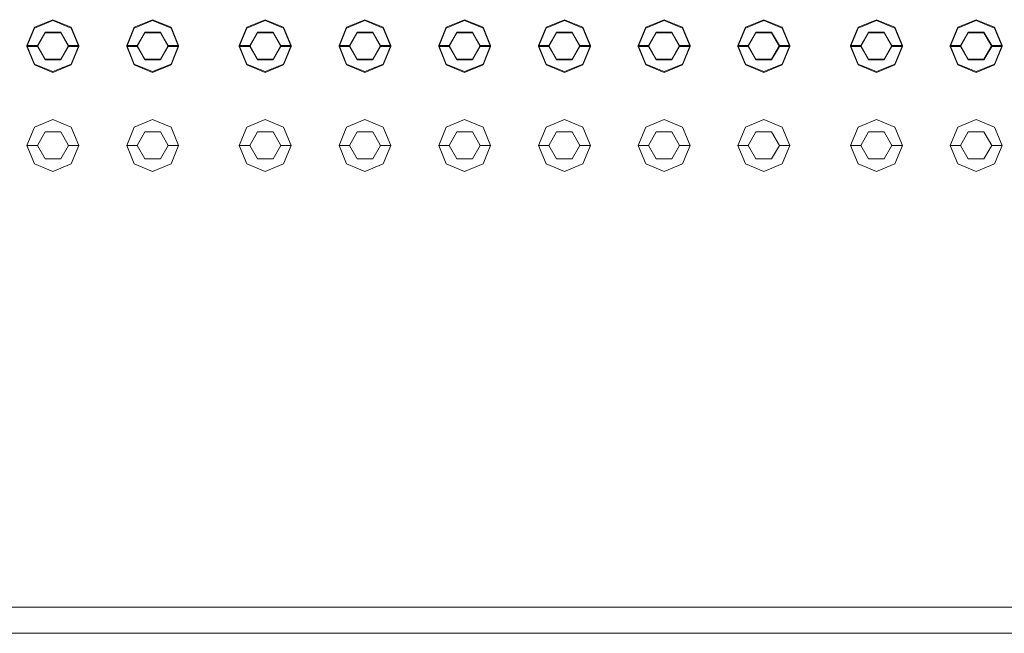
# Model space of a CAD drawing. Header units: millimetres. Extents: x 2 to 902, y -447 to 199.
# Tile 530 of 656: x 25.795 to 26.743, y 153.283 to 153.874. Entities that reach past the tile are written whole.
import ezdxf

# ---------------------------------------------------------------- set-up
doc = ezdxf.new("R2010")
doc.units = ezdxf.units.MM
doc.header["$MEASUREMENT"] = 0
for name, color, linetype, lineweight in [('IFC-Elemento construtivo genérico-Contorno', 253, 'Continuous', 5), ('IFC-Escada-Contorno', 32, 'Continuous', 5), ('IFC-Lance de escada-Contorno', 32, 'Continuous', 5)]:
    doc.layers.add(name, color=color, linetype=linetype, lineweight=lineweight)

msp = doc.modelspace()

# ---------------------------------------------------------------- linework, layer by layer
at = {"layer": 'IFC-Elemento construtivo genérico-Contorno', "color": 7, "lineweight": 5}
for p, q in [((25.80907, 153.86678), (25.82675, 153.87411)), ((25.80907, 153.866), (25.82675, 153.87332)), ((25.82675, 153.87411), (25.84442, 153.86678)), ((25.82675, 153.87332), (25.84442, 153.866)), ((25.90507, 153.86678), (25.92274, 153.87411)), ((25.90507, 153.866), (25.92274, 153.87332)), ((25.92274, 153.87411), (25.94042, 153.86678)), ((25.92274, 153.87332), (25.94042, 153.866)), ((26.01349, 153.86678), (26.03116, 153.87411)), ((26.01349, 153.866), (26.03116, 153.87332)), ((26.03116, 153.87411), (26.04884, 153.86678)), ((26.03116, 153.87332), (26.04884, 153.866)), ((26.10949, 153.86678), (26.12717, 153.87411)), ((26.10949, 153.866), (26.12717, 153.87332)), ((26.12717, 153.87411), (26.14484, 153.86678)), ((26.12717, 153.87332), (26.14484, 153.866)), ((26.20549, 153.86678), (26.22316, 153.87411)), ((26.20549, 153.866), (26.22316, 153.87332)), ((26.22316, 153.87411), (26.24084, 153.86678)), ((26.22316, 153.87332), (26.24084, 153.866)), ((26.30149, 153.86678), (26.31916, 153.87411)), ((26.30149, 153.866), (26.31916, 153.87332)), ((26.31916, 153.87411), (26.33684, 153.86678)), ((26.31916, 153.87332), (26.33684, 153.866)), ((26.39749, 153.86678), (26.41517, 153.87411)), ((26.39749, 153.866), (26.41517, 153.87332)), ((26.41517, 153.87411), (26.43284, 153.86678)), ((26.41517, 153.87332), (26.43284, 153.866)), ((26.49349, 153.86678), (26.51116, 153.87411)), ((26.49349, 153.866), (26.51116, 153.87332)), ((26.51116, 153.87411), (26.52884, 153.86678)), ((26.51116, 153.87332), (26.52884, 153.866)), ((26.60191, 153.86678), (26.61958, 153.87411)), ((26.60191, 153.866), (26.61958, 153.87332)), ((26.61958, 153.87411), (26.63726, 153.86678)), ((26.61958, 153.87332), (26.63726, 153.866)), ((26.69791, 153.86678), (26.71559, 153.87411)), ((26.69791, 153.866), (26.71559, 153.87332)), ((26.71559, 153.87411), (26.73326, 153.86678)), ((26.71559, 153.87332), (26.73326, 153.866)), ((25.80175, 153.84911), (25.80907, 153.86678)), ((25.80175, 153.84832), (25.80907, 153.866)), ((25.81175, 153.84911), (25.81925, 153.86209)), ((25.81175, 153.84832), (25.81925, 153.86131)), ((25.81925, 153.86209), (25.83425, 153.86209)), ((25.81925, 153.86131), (25.83425, 153.86131)), ((25.83425, 153.86209), (25.84175, 153.84911)), ((25.83425, 153.86131), (25.84175, 153.84832)), ((25.84442, 153.86678), (25.85175, 153.84911)), ((25.84442, 153.866), (25.85175, 153.84832)), ((25.89774, 153.84911), (25.90507, 153.86678)), ((25.89774, 153.84832), (25.90507, 153.866)), ((25.90774, 153.84911), (25.91524, 153.86209)), ((25.90774, 153.84832), (25.91524, 153.86131)), ((25.91524, 153.86209), (25.93024, 153.86209)), ((25.91524, 153.86131), (25.93024, 153.86131)), ((25.93024, 153.86209), (25.93774, 153.84911)), ((25.93024, 153.86131), (25.93774, 153.84832)), ((25.94042, 153.86678), (25.94774, 153.84911)), ((25.94042, 153.866), (25.94774, 153.84832)), ((26.00616, 153.84911), (26.01349, 153.86678)), ((26.00616, 153.84832), (26.01349, 153.866)), ((26.01616, 153.84911), (26.02366, 153.86209)), ((26.01616, 153.84832), (26.02366, 153.86131)), ((26.02366, 153.86209), (26.03866, 153.86209)), ((26.02366, 153.86131), (26.03866, 153.86131)), ((26.03866, 153.86209), (26.04616, 153.84911)), ((26.03866, 153.86131), (26.04616, 153.84832)), ((26.04884, 153.86678), (26.05616, 153.84911)), ((26.04884, 153.866), (26.05616, 153.84832)), ((26.10217, 153.84911), (26.10949, 153.86678)), ((26.10217, 153.84832), (26.10949, 153.866)), ((26.11217, 153.84911), (26.11967, 153.86209)), ((26.11217, 153.84832), (26.11967, 153.86131)), ((26.11967, 153.86209), (26.13467, 153.86209)), ((26.11967, 153.86131), (26.13467, 153.86131)), ((26.13467, 153.86209), (26.14217, 153.84911)), ((26.13467, 153.86131), (26.14217, 153.84832)), ((26.14484, 153.86678), (26.15217, 153.84911)), ((26.14484, 153.866), (26.15217, 153.84832)), ((26.19816, 153.84911), (26.20549, 153.86678)), ((26.19816, 153.84832), (26.20549, 153.866)), ((26.20816, 153.84911), (26.21566, 153.86209)), ((26.20816, 153.84832), (26.21566, 153.86131)), ((26.21566, 153.86209), (26.23066, 153.86209)), ((26.21566, 153.86131), (26.23066, 153.86131)), ((26.23066, 153.86209), (26.23816, 153.84911)), ((26.23066, 153.86131), (26.23816, 153.84832)), ((26.24084, 153.86678), (26.24816, 153.84911)), ((26.24084, 153.866), (26.24816, 153.84832)), ((26.29416, 153.84911), (26.30149, 153.86678)), ((26.29416, 153.84832), (26.30149, 153.866)), ((26.30416, 153.84911), (26.31166, 153.86209)), ((26.30416, 153.84832), (26.31166, 153.86131)), ((26.31166, 153.86209), (26.32666, 153.86209)), ((26.31166, 153.86131), (26.32666, 153.86131)), ((26.32666, 153.86209), (26.33416, 153.84911)), ((26.32666, 153.86131), (26.33416, 153.84832)), ((26.33684, 153.86678), (26.34416, 153.84911)), ((26.33684, 153.866), (26.34416, 153.84832)), ((26.39017, 153.84911), (26.39749, 153.86678)), ((26.39017, 153.84832), (26.39749, 153.866)), ((26.40017, 153.84911), (26.40767, 153.86209)), ((26.40017, 153.84832), (26.40767, 153.86131)), ((26.40767, 153.86209), (26.42267, 153.86209)), ((26.40767, 153.86131), (26.42267, 153.86131)), ((26.42267, 153.86209), (26.43017, 153.84911)), ((26.42267, 153.86131), (26.43017, 153.84832)), ((26.43284, 153.86678), (26.44017, 153.84911)), ((26.43284, 153.866), (26.44017, 153.84832)), ((26.48616, 153.84911), (26.49349, 153.86678)), ((26.48616, 153.84832), (26.49349, 153.866)), ((26.49616, 153.84911), (26.50366, 153.86209)), ((26.49616, 153.84832), (26.50366, 153.86131)), ((26.50366, 153.86209), (26.51866, 153.86209)), ((26.50366, 153.86131), (26.51866, 153.86131)), ((26.51866, 153.86209), (26.52616, 153.84911)), ((26.51866, 153.86131), (26.52616, 153.84832)), ((26.52884, 153.86678), (26.53616, 153.84911)), ((26.52884, 153.866), (26.53616, 153.84832)), ((26.59458, 153.84911), (26.60191, 153.86678)), ((26.59458, 153.84832), (26.60191, 153.866)), ((26.60458, 153.84911), (26.61208, 153.86209)), ((26.60458, 153.84832), (26.61208, 153.86131)), ((26.61208, 153.86209), (26.62708, 153.86209)), ((26.61208, 153.86131), (26.62708, 153.86131)), ((26.62708, 153.86209), (26.63458, 153.84911)), ((26.62708, 153.86131), (26.63458, 153.84832)), ((26.63726, 153.86678), (26.64458, 153.84911)), ((26.63726, 153.866), (26.64458, 153.84832)), ((26.69059, 153.84911), (26.69791, 153.86678)), ((26.69059, 153.84832), (26.69791, 153.866)), ((26.70059, 153.84911), (26.70809, 153.86209)), ((26.70059, 153.84832), (26.70809, 153.86131)), ((26.70809, 153.86209), (26.72309, 153.86209)), ((26.70809, 153.86131), (26.72309, 153.86131)), ((26.72309, 153.86209), (26.73059, 153.84911)), ((26.72309, 153.86131), (26.73059, 153.84832)), ((26.73326, 153.86678), (26.74059, 153.84911)), ((26.73326, 153.866), (26.74059, 153.84832)), ((25.80175, 153.84911), (25.81175, 153.84911)), ((25.80175, 153.84911), (25.80907, 153.83142)), ((25.80175, 153.84832), (25.81175, 153.84832)), ((25.80175, 153.84832), (25.80907, 153.83065)), ((25.81175, 153.84911), (25.81925, 153.83611)), ((25.81175, 153.84832), (25.81925, 153.83534)), ((25.83425, 153.83611), (25.84175, 153.84911)), ((25.83425, 153.83534), (25.84175, 153.84832)), ((25.84175, 153.84911), (25.85175, 153.84911)), ((25.84175, 153.84832), (25.85175, 153.84832)), ((25.84442, 153.83142), (25.85175, 153.84911)), ((25.84442, 153.83065), (25.85175, 153.84832)), ((25.89774, 153.84911), (25.90774, 153.84911)), ((25.89774, 153.84911), (25.90507, 153.83142)), ((25.89774, 153.84832), (25.90774, 153.84832)), ((25.89774, 153.84832), (25.90507, 153.83065)), ((25.90774, 153.84911), (25.91524, 153.83611)), ((25.90774, 153.84832), (25.91524, 153.83534)), ((25.93024, 153.83611), (25.93774, 153.84911)), ((25.93024, 153.83534), (25.93774, 153.84832)), ((25.93774, 153.84911), (25.94774, 153.84911)), ((25.93774, 153.84832), (25.94774, 153.84832)), ((25.94042, 153.83142), (25.94774, 153.84911)), ((25.94042, 153.83065), (25.94774, 153.84832)), ((26.00616, 153.84911), (26.01616, 153.84911)), ((26.00616, 153.84911), (26.01349, 153.83142)), ((26.00616, 153.84832), (26.01616, 153.84832)), ((26.00616, 153.84832), (26.01349, 153.83065)), ((26.01616, 153.84911), (26.02366, 153.83611)), ((26.01616, 153.84832), (26.02366, 153.83534)), ((26.03866, 153.83611), (26.04616, 153.84911)), ((26.03866, 153.83534), (26.04616, 153.84832)), ((26.04616, 153.84911), (26.05616, 153.84911)), ((26.04616, 153.84832), (26.05616, 153.84832)), ((26.04884, 153.83142), (26.05616, 153.84911)), ((26.04884, 153.83065), (26.05616, 153.84832)), ((26.10217, 153.84911), (26.11217, 153.84911)), ((26.10217, 153.84911), (26.10949, 153.83142)), ((26.10217, 153.84832), (26.11217, 153.84832)), ((26.10217, 153.84832), (26.10949, 153.83065)), ((26.11217, 153.84911), (26.11967, 153.83611)), ((26.11217, 153.84832), (26.11967, 153.83534)), ((26.13467, 153.83611), (26.14217, 153.84911)), ((26.13467, 153.83534), (26.14217, 153.84832)), ((26.14217, 153.84911), (26.15217, 153.84911)), ((26.14217, 153.84832), (26.15217, 153.84832)), ((26.14484, 153.83142), (26.15217, 153.84911)), ((26.14484, 153.83065), (26.15217, 153.84832)), ((26.19816, 153.84911), (26.20816, 153.84911)), ((26.19816, 153.84911), (26.20549, 153.83142)), ((26.19816, 153.84832), (26.20816, 153.84832)), ((26.19816, 153.84832), (26.20549, 153.83065)), ((26.20816, 153.84911), (26.21566, 153.83611)), ((26.20816, 153.84832), (26.21566, 153.83534)), ((26.23066, 153.83611), (26.23816, 153.84911)), ((26.23066, 153.83534), (26.23816, 153.84832)), ((26.23816, 153.84911), (26.24816, 153.84911)), ((26.23816, 153.84832), (26.24816, 153.84832)), ((26.24084, 153.83142), (26.24816, 153.84911)), ((26.24084, 153.83065), (26.24816, 153.84832)), ((26.29416, 153.84911), (26.30416, 153.84911)), ((26.29416, 153.84911), (26.30149, 153.83142)), ((26.29416, 153.84832), (26.30416, 153.84832)), ((26.29416, 153.84832), (26.30149, 153.83065)), ((26.30416, 153.84911), (26.31166, 153.83611)), ((26.30416, 153.84832), (26.31166, 153.83534)), ((26.32666, 153.83611), (26.33416, 153.84911)), ((26.32666, 153.83534), (26.33416, 153.84832)), ((26.33416, 153.84911), (26.34416, 153.84911)), ((26.33416, 153.84832), (26.34416, 153.84832)), ((26.33684, 153.83142), (26.34416, 153.84911)), ((26.33684, 153.83065), (26.34416, 153.84832)), ((26.39017, 153.84911), (26.40017, 153.84911)), ((26.39017, 153.84911), (26.39749, 153.83142)), ((26.39017, 153.84832), (26.40017, 153.84832)), ((26.39017, 153.84832), (26.39749, 153.83065)), ((26.40017, 153.84911), (26.40767, 153.83611)), ((26.40017, 153.84832), (26.40767, 153.83534)), ((26.42267, 153.83611), (26.43017, 153.84911)), ((26.42267, 153.83534), (26.43017, 153.84832)), ((26.43017, 153.84911), (26.44017, 153.84911)), ((26.43017, 153.84832), (26.44017, 153.84832)), ((26.43284, 153.83142), (26.44017, 153.84911)), ((26.43284, 153.83065), (26.44017, 153.84832)), ((26.48616, 153.84911), (26.49616, 153.84911)), ((26.48616, 153.84911), (26.49349, 153.83142)), ((26.48616, 153.84832), (26.49616, 153.84832)), ((26.48616, 153.84832), (26.49349, 153.83065)), ((26.49616, 153.84911), (26.50366, 153.83611)), ((26.49616, 153.84832), (26.50366, 153.83534)), ((26.51866, 153.83611), (26.52616, 153.84911)), ((26.51866, 153.83534), (26.52616, 153.84832)), ((26.52616, 153.84911), (26.53616, 153.84911)), ((26.52616, 153.84832), (26.53616, 153.84832)), ((26.52884, 153.83142), (26.53616, 153.84911)), ((26.52884, 153.83065), (26.53616, 153.84832)), ((26.59458, 153.84911), (26.60458, 153.84911)), ((26.59458, 153.84911), (26.60191, 153.83142)), ((26.59458, 153.84832), (26.60458, 153.84832)), ((26.59458, 153.84832), (26.60191, 153.83065)), ((26.60458, 153.84911), (26.61208, 153.83611)), ((26.60458, 153.84832), (26.61208, 153.83534)), ((26.62708, 153.83611), (26.63458, 153.84911)), ((26.62708, 153.83534), (26.63458, 153.84832)), ((26.63458, 153.84911), (26.64458, 153.84911)), ((26.63458, 153.84832), (26.64458, 153.84832)), ((26.63726, 153.83142), (26.64458, 153.84911)), ((26.63726, 153.83065), (26.64458, 153.84832)), ((26.69059, 153.84911), (26.70059, 153.84911)), ((26.69059, 153.84911), (26.69791, 153.83142)), ((26.69059, 153.84832), (26.70059, 153.84832)), ((26.69059, 153.84832), (26.69791, 153.83065)), ((26.70059, 153.84911), (26.70809, 153.83611)), ((26.70059, 153.84832), (26.70809, 153.83534)), ((26.72309, 153.83611), (26.73059, 153.84911)), ((26.72309, 153.83534), (26.73059, 153.84832)), ((26.73059, 153.84911), (26.74059, 153.84911)), ((26.73059, 153.84832), (26.74059, 153.84832)), ((26.73326, 153.83142), (26.74059, 153.84911)), ((26.73326, 153.83065), (26.74059, 153.84832)), ((25.80907, 153.83142), (25.82675, 153.82411)), ((25.80907, 153.83065), (25.82675, 153.82332)), ((25.81925, 153.83611), (25.83425, 153.83611)), ((25.81925, 153.83534), (25.83425, 153.83534)), ((25.82675, 153.82411), (25.84442, 153.83142)), ((25.82675, 153.82332), (25.84442, 153.83065)), ((25.90507, 153.83142), (25.92274, 153.82411)), ((25.90507, 153.83065), (25.92274, 153.82332)), ((25.91524, 153.83611), (25.93024, 153.83611)), ((25.91524, 153.83534), (25.93024, 153.83534)), ((25.92274, 153.82411), (25.94042, 153.83142)), ((25.92274, 153.82332), (25.94042, 153.83065)), ((26.01349, 153.83142), (26.03116, 153.82411)), ((26.01349, 153.83065), (26.03116, 153.82332)), ((26.02366, 153.83611), (26.03866, 153.83611)), ((26.02366, 153.83534), (26.03866, 153.83534)), ((26.03116, 153.82411), (26.04884, 153.83142)), ((26.03116, 153.82332), (26.04884, 153.83065)), ((26.10949, 153.83142), (26.12717, 153.82411)), ((26.10949, 153.83065), (26.12717, 153.82332)), ((26.11967, 153.83611), (26.13467, 153.83611)), ((26.11967, 153.83534), (26.13467, 153.83534)), ((26.12717, 153.82411), (26.14484, 153.83142)), ((26.12717, 153.82332), (26.14484, 153.83065)), ((26.20549, 153.83142), (26.22316, 153.82411)), ((26.20549, 153.83065), (26.22316, 153.82332)), ((26.21566, 153.83611), (26.23066, 153.83611)), ((26.21566, 153.83534), (26.23066, 153.83534)), ((26.22316, 153.82411), (26.24084, 153.83142)), ((26.22316, 153.82332), (26.24084, 153.83065)), ((26.30149, 153.83142), (26.31916, 153.82411)), ((26.30149, 153.83065), (26.31916, 153.82332)), ((26.31166, 153.83611), (26.32666, 153.83611)), ((26.31166, 153.83534), (26.32666, 153.83534)), ((26.31916, 153.82411), (26.33684, 153.83142)), ((26.31916, 153.82332), (26.33684, 153.83065)), ((26.39749, 153.83142), (26.41517, 153.82411)), ((26.39749, 153.83065), (26.41517, 153.82332)), ((26.40767, 153.83611), (26.42267, 153.83611)), ((26.40767, 153.83534), (26.42267, 153.83534)), ((26.41517, 153.82411), (26.43284, 153.83142)), ((26.41517, 153.82332), (26.43284, 153.83065)), ((26.49349, 153.83142), (26.51116, 153.82411)), ((26.49349, 153.83065), (26.51116, 153.82332)), ((26.50366, 153.83611), (26.51866, 153.83611)), ((26.50366, 153.83534), (26.51866, 153.83534)), ((26.51116, 153.82411), (26.52884, 153.83142)), ((26.51116, 153.82332), (26.52884, 153.83065)), ((26.60191, 153.83142), (26.61958, 153.82411)), ((26.60191, 153.83065), (26.61958, 153.82332)), ((26.61208, 153.83611), (26.62708, 153.83611)), ((26.61208, 153.83534), (26.62708, 153.83534)), ((26.61958, 153.82411), (26.63726, 153.83142)), ((26.61958, 153.82332), (26.63726, 153.83065)), ((26.69791, 153.83142), (26.71559, 153.82411)), ((26.69791, 153.83065), (26.71559, 153.82332)), ((26.70809, 153.83611), (26.72309, 153.83611)), ((26.70809, 153.83534), (26.72309, 153.83534)), ((26.71559, 153.82411), (26.73326, 153.83142)), ((26.71559, 153.82332), (26.73326, 153.83065)), ((25.80907, 153.77078), (25.82675, 153.7781)), ((25.82675, 153.7781), (25.84442, 153.77078)), ((25.90507, 153.77078), (25.92274, 153.7781)), ((25.92274, 153.7781), (25.94042, 153.77078)), ((26.01349, 153.77078), (26.03116, 153.7781)), ((26.03116, 153.7781), (26.04884, 153.77078)), ((26.10949, 153.77078), (26.12717, 153.7781)), ((26.12717, 153.7781), (26.14484, 153.77078)), ((26.20549, 153.77078), (26.22316, 153.7781)), ((26.22316, 153.7781), (26.24084, 153.77078)), ((26.30149, 153.77078), (26.31916, 153.7781)), ((26.31916, 153.7781), (26.33684, 153.77078)), ((26.39749, 153.77078), (26.41517, 153.7781)), ((26.41517, 153.7781), (26.43284, 153.77078)), ((26.49349, 153.77078), (26.51116, 153.7781)), ((26.51116, 153.7781), (26.52884, 153.77078)), ((26.60191, 153.77078), (26.61958, 153.7781)), ((26.61958, 153.7781), (26.63726, 153.77078)), ((26.69791, 153.77078), (26.71559, 153.7781)), ((26.71559, 153.7781), (26.73326, 153.77078)), ((25.80175, 153.7531), (25.80907, 153.77078)), ((25.81175, 153.7531), (25.81925, 153.76609)), ((25.81925, 153.76609), (25.83425, 153.76609)), ((25.83425, 153.76609), (25.84175, 153.7531)), ((25.84442, 153.77078), (25.85175, 153.7531)), ((25.89774, 153.7531), (25.90507, 153.77078)), ((25.90774, 153.7531), (25.91524, 153.76609)), ((25.91524, 153.76609), (25.93024, 153.76609)), ((25.93024, 153.76609), (25.93774, 153.7531)), ((25.94042, 153.77078), (25.94774, 153.7531)), ((26.00616, 153.7531), (26.01349, 153.77078)), ((26.01616, 153.7531), (26.02366, 153.76609)), ((26.02366, 153.76609), (26.03866, 153.76609)), ((26.03866, 153.76609), (26.04616, 153.7531)), ((26.04884, 153.77078), (26.05616, 153.7531)), ((26.10217, 153.7531), (26.10949, 153.77078)), ((26.11217, 153.7531), (26.11967, 153.76609)), ((26.11967, 153.76609), (26.13467, 153.76609)), ((26.13467, 153.76609), (26.14217, 153.7531)), ((26.14484, 153.77078), (26.15217, 153.7531)), ((26.19816, 153.7531), (26.20549, 153.77078)), ((26.20816, 153.7531), (26.21566, 153.76609)), ((26.21566, 153.76609), (26.23066, 153.76609)), ((26.23066, 153.76609), (26.23816, 153.7531)), ((26.24084, 153.77078), (26.24816, 153.7531)), ((26.29416, 153.7531), (26.30149, 153.77078)), ((26.30416, 153.7531), (26.31166, 153.76609)), ((26.31166, 153.76609), (26.32666, 153.76609)), ((26.32666, 153.76609), (26.33416, 153.7531)), ((26.33684, 153.77078), (26.34416, 153.7531)), ((26.39017, 153.7531), (26.39749, 153.77078)), ((26.40017, 153.7531), (26.40767, 153.76609)), ((26.40767, 153.76609), (26.42267, 153.76609)), ((26.42267, 153.76609), (26.43017, 153.7531)), ((26.43284, 153.77078), (26.44017, 153.7531)), ((26.48616, 153.7531), (26.49349, 153.77078)), ((26.49616, 153.7531), (26.50366, 153.76609)), ((26.50366, 153.76609), (26.51866, 153.76609)), ((26.51866, 153.76609), (26.52616, 153.7531)), ((26.52884, 153.77078), (26.53616, 153.7531)), ((26.59458, 153.7531), (26.60191, 153.77078)), ((26.60458, 153.7531), (26.61208, 153.76609)), ((26.61208, 153.76609), (26.62708, 153.76609)), ((26.62708, 153.76609), (26.63458, 153.7531)), ((26.63726, 153.77078), (26.64458, 153.7531)), ((26.69059, 153.7531), (26.69791, 153.77078)), ((26.70059, 153.7531), (26.70809, 153.76609)), ((26.70809, 153.76609), (26.72309, 153.76609)), ((26.72309, 153.76609), (26.73059, 153.7531)), ((26.73326, 153.77078), (26.74059, 153.7531)), ((25.80175, 153.7531), (25.81175, 153.7531)), ((25.80175, 153.7531), (25.80907, 153.73542)), ((25.81175, 153.7531), (25.81925, 153.74011)), ((25.83425, 153.74011), (25.84175, 153.7531)), ((25.84175, 153.7531), (25.85175, 153.7531)), ((25.84442, 153.73542), (25.85175, 153.7531)), ((25.89774, 153.7531), (25.90774, 153.7531)), ((25.89774, 153.7531), (25.90507, 153.73542)), ((25.90774, 153.7531), (25.91524, 153.74011)), ((25.93024, 153.74011), (25.93774, 153.7531)), ((25.93774, 153.7531), (25.94774, 153.7531)), ((25.94042, 153.73542), (25.94774, 153.7531)), ((26.00616, 153.7531), (26.01616, 153.7531)), ((26.00616, 153.7531), (26.01349, 153.73542)), ((26.01616, 153.7531), (26.02366, 153.74011)), ((26.03866, 153.74011), (26.04616, 153.7531)), ((26.04616, 153.7531), (26.05616, 153.7531)), ((26.04884, 153.73542), (26.05616, 153.7531)), ((26.10217, 153.7531), (26.11217, 153.7531)), ((26.10217, 153.7531), (26.10949, 153.73542)), ((26.11217, 153.7531), (26.11967, 153.74011)), ((26.13467, 153.74011), (26.14217, 153.7531)), ((26.14217, 153.7531), (26.15217, 153.7531)), ((26.14484, 153.73542), (26.15217, 153.7531)), ((26.19816, 153.7531), (26.20816, 153.7531)), ((26.19816, 153.7531), (26.20549, 153.73542)), ((26.20816, 153.7531), (26.21566, 153.74011)), ((26.23066, 153.74011), (26.23816, 153.7531)), ((26.23816, 153.7531), (26.24816, 153.7531)), ((26.24084, 153.73542), (26.24816, 153.7531)), ((26.29416, 153.7531), (26.30416, 153.7531)), ((26.29416, 153.7531), (26.30149, 153.73542)), ((26.30416, 153.7531), (26.31166, 153.74011)), ((26.32666, 153.74011), (26.33416, 153.7531)), ((26.33416, 153.7531), (26.34416, 153.7531)), ((26.33684, 153.73542), (26.34416, 153.7531)), ((26.39017, 153.7531), (26.40017, 153.7531)), ((26.39017, 153.7531), (26.39749, 153.73542)), ((26.40017, 153.7531), (26.40767, 153.74011)), ((26.42267, 153.74011), (26.43017, 153.7531)), ((26.43017, 153.7531), (26.44017, 153.7531)), ((26.43284, 153.73542), (26.44017, 153.7531)), ((26.48616, 153.7531), (26.49616, 153.7531)), ((26.48616, 153.7531), (26.49349, 153.73542)), ((26.49616, 153.7531), (26.50366, 153.74011)), ((26.51866, 153.74011), (26.52616, 153.7531)), ((26.52616, 153.7531), (26.53616, 153.7531)), ((26.52884, 153.73542), (26.53616, 153.7531)), ((26.59458, 153.7531), (26.60458, 153.7531)), ((26.59458, 153.7531), (26.60191, 153.73542)), ((26.60458, 153.7531), (26.61208, 153.74011)), ((26.62708, 153.74011), (26.63458, 153.7531)), ((26.63458, 153.7531), (26.64458, 153.7531)), ((26.63726, 153.73542), (26.64458, 153.7531)), ((26.69059, 153.7531), (26.70059, 153.7531)), ((26.69059, 153.7531), (26.69791, 153.73542)), ((26.70059, 153.7531), (26.70809, 153.74011)), ((26.72309, 153.74011), (26.73059, 153.7531)), ((26.73059, 153.7531), (26.74059, 153.7531)), ((26.73326, 153.73542), (26.74059, 153.7531)), ((25.80907, 153.73542), (25.82675, 153.7281)), ((25.81925, 153.74011), (25.83425, 153.74011)), ((25.82675, 153.7281), (25.84442, 153.73542)), ((25.90507, 153.73542), (25.92274, 153.7281)), ((25.91524, 153.74011), (25.93024, 153.74011)), ((25.92274, 153.7281), (25.94042, 153.73542)), ((26.01349, 153.73542), (26.03116, 153.7281)), ((26.02366, 153.74011), (26.03866, 153.74011)), ((26.03116, 153.7281), (26.04884, 153.73542)), ((26.10949, 153.73542), (26.12717, 153.7281)), ((26.11967, 153.74011), (26.13467, 153.74011)), ((26.12717, 153.7281), (26.14484, 153.73542)), ((26.20549, 153.73542), (26.22316, 153.7281)), ((26.21566, 153.74011), (26.23066, 153.74011)), ((26.22316, 153.7281), (26.24084, 153.73542)), ((26.30149, 153.73542), (26.31916, 153.7281)), ((26.31166, 153.74011), (26.32666, 153.74011)), ((26.31916, 153.7281), (26.33684, 153.73542)), ((26.39749, 153.73542), (26.41517, 153.7281)), ((26.40767, 153.74011), (26.42267, 153.74011)), ((26.41517, 153.7281), (26.43284, 153.73542)), ((26.49349, 153.73542), (26.51116, 153.7281)), ((26.50366, 153.74011), (26.51866, 153.74011)), ((26.51116, 153.7281), (26.52884, 153.73542)), ((26.60191, 153.73542), (26.61958, 153.7281)), ((26.61208, 153.74011), (26.62708, 153.74011)), ((26.61958, 153.7281), (26.63726, 153.73542)), ((26.69791, 153.73542), (26.71559, 153.7281)), ((26.70809, 153.74011), (26.72309, 153.74011)), ((26.71559, 153.7281), (26.73326, 153.73542))]:
    msp.add_line(p, q, dxfattribs=at)
at = {"layer": 'IFC-Escada-Contorno', "color": 7, "lineweight": 5}
for p, q in [((23.85475, 153.30844), (27.46436, 153.30844)), ((25.31923, 153.28343), (27.46436, 153.28343))]:
    msp.add_line(p, q, dxfattribs=at)
at = {"layer": 'IFC-Lance de escada-Contorno', "color": 7, "lineweight": 5}
for p, q in [((23.67042, 153.30844), (27.55249, 153.30844)), ((25.31923, 153.28344), (27.55249, 153.28344))]:
    msp.add_line(p, q, dxfattribs=at)

doc.saveas('drawing.dxf')
